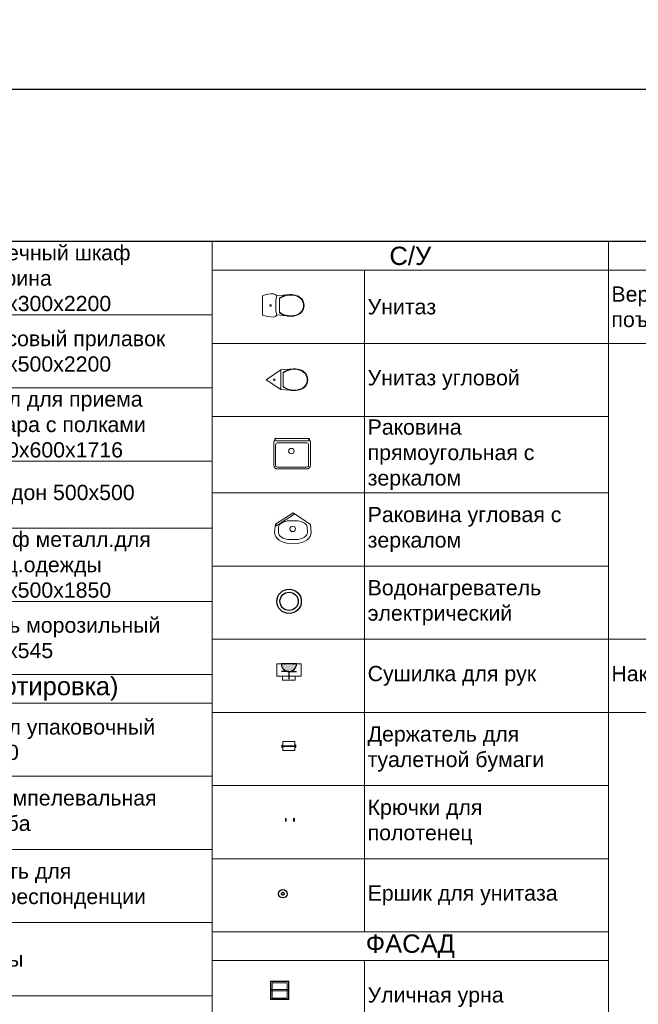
# Model space of a CAD drawing. Header units: millimetres. Extents: x -714384 to 30604203, y -92609 to 65084.
# Tile 466 of 656: x -49664 to -39513, y -39964 to -23815. Entities that reach past the tile are written whole.
import ezdxf
from ezdxf import colors
from ezdxf.entities.mleader import LeaderData, LeaderLine
from ezdxf.math import Vec2, Vec3

# ---------------------------------------------------------------- set-up
doc = ezdxf.new("R2010")
doc.units = ezdxf.units.MM
doc.linetypes.add('HIDDENX2', pattern=[19.05, 12.7, -6.35])
doc.layers.get('0').update_dxf_attribs({"lineweight": 0})
doc.layers.get('Defpoints').update_dxf_attribs({"color": 30})
for name, color, linetype, lineweight in [('06_АР_Мебель', 4, 'Continuous', 9), ('16_АР_Благоустройство', 7, 'Continuous', 25), ('20_АР_Сантехника', 250, 'Continuous', 0)]:
    doc.layers.add(name, color=color, linetype=linetype, lineweight=lineweight)
doc.layers.add('1. ПОДЛОЖКА', color=7, linetype='Continuous', lineweight=0, true_color=0x9b9292)
doc.layers.add('ВК', color=7, linetype='Continuous')
doc.layers.add('ЭОМ', color=7, linetype='Continuous')
doc.styles.add('_ТЕКСТОВЫЙ', font='arial.ttf', dxfattribs={"width": 0.8})
doc.styles.add('HVAC_AEP', font='arial.ttf')

# ---------------------------------------------------------------- blocks, each defined once
blk = doc.blocks.new('*T201')
at = {"color": 0, "linetype": 'ByBlock', "lineweight": 9, "transparency": 16777216}
blk.add_line((0, 0), (6500, 0), dxfattribs=at)
at = {"color": 0, "linetype": 'ByBlock', "lineweight": -2, "transparency": 16777216}
for p, q in [((0, 0), (0, -7100)), ((2500, 0), (2500, -7100)), ((6500, 0), (6500, -7100)), ((0, -1200), (6500, -1200)), ((0, -2400), (6500, -2400)), ((0, -3600), (6500, -3600)), ((0, -4700), (6500, -4700)), ((0, -5900), (6500, -5900)), ((0, -7100), (6500, -7100))]:
    blk.add_line(p, q, dxfattribs=at)
at = {"color": 0, "transparency": 16777216, "char_height": 250, "width": 3900, "attachment_point": 4, "style": 'HVAC_AEP'}
for s, insert in [('Аптечный шкаф^Jвитрина^J800х300х2200', (2550, -600)), ('Кассовый прилавок^J800х500х2200', (2550, -1800)), ('Стол для приема^Jтовара с полками^J1000х600х1716', (2550, -3000)), ('Поддон 500х500', (2550, -4150)), ('Шкаф металл.для^Jспец.одежды^J300х500х1850', (2550, -5300)), ('Ларь морозильный^J565х545', (2550, -6500))]:
    blk.add_mtext(s, dxfattribs=dict(at, insert=insert))
blk = doc.blocks.new('*T202')
at = {"color": 0, "linetype": 'ByBlock', "lineweight": -2, "transparency": 16777216}
for p, q in [((0, 0), (6500, 0)), ((0, 0), (0, -7670)), ((6500, 0), (6500, -7670)), ((0, -470), (6500, -470)), ((2500, -470), (2500, -7670)), ((0, -1670), (6500, -1670)), ((0, -2870), (6500, -2870)), ((0, -4070), (6500, -4070)), ((0, -5270), (6500, -5270)), ((0, -6470), (6500, -6470)), ((0, -7670), (6500, -7670))]:
    blk.add_line(p, q, dxfattribs=at)
at = {"color": 0, "lineweight": 15, "transparency": 16777216, "style": 'HVAC_AEP'}
for s, insert, char_height, width, attachment_point in [('БЭК (сортировка)', (3250, -235), 300, 6497, 5), ('Стол упаковочный^J1200', (2550, -1070), 250, 3900, 4), ('Штемпелевальная^Jтумба', (2550, -2270), 250, 3900, 4), ('Клеть для^Jкорреспонденции', (2550, -3470), 250, 3900, 4), ('Весы', (2550, -4670), 250, 3900, 4), ('Тележка', (2550, -5870), 250, 3900, 4), ('Коммутационный^Jшкаф навесной^J600х600мм', (2550, -7070), 250, 3900, 4)]:
    blk.add_mtext(s, dxfattribs=dict(at, insert=insert, char_height=char_height, width=width, attachment_point=attachment_point))
blk = doc.blocks.new('*T204')
at = {"color": 0, "linetype": 'ByBlock', "lineweight": -2, "transparency": 16777216}
for p, q in [((0, 0), (6500, 0)), ((0, 0), (0, -11322)), ((6500, 0), (6500, -11322)), ((0, -470), (6500, -470)), ((2500, -470), (2500, -11322)), ((0, -1670), (6500, -1670)), ((0, -2870), (6500, -2870)), ((0, -4122), (6500, -4122)), ((0, -5322), (6500, -5322)), ((0, -6522), (6500, -6522)), ((0, -7722), (6500, -7722)), ((0, -8922), (6500, -8922)), ((0, -10122), (6500, -10122)), ((0, -11322), (6500, -11322))]:
    blk.add_line(p, q, dxfattribs=at)
at = {"color": 0, "lineweight": 15, "transparency": 16777216, "style": 'HVAC_AEP'}
for s, insert, char_height, width, attachment_point in [('С/У', (3250, -235), 300, 6497, 5), ('Унитаз', (2550, -1070), 250, 3900, 4), ('Унитаз угловой', (2550, -2270), 250, 3900, 4), ('Раковина прямоугольная с зеркалом', (2550, -3496), 250, 3900, 4), ('Раковина угловая с зеркалом', (2550, -4722), 250, 3900, 4), ('Водонагреватель^Jэлектрический', (2550, -5922), 250, 3900, 4), ('Сушилка для рук', (2550, -7122), 250, 3900, 4), ('Держатель для^Jтуалетной бумаги', (2550, -8322), 250, 3900, 4), ('Крючки для^Jполотенец', (2550, -9522), 250, 3900, 4), ('Ершик для унитаза', (2550, -10722), 250, 3900, 4)]:
    blk.add_mtext(s, dxfattribs=dict(at, insert=insert, char_height=char_height, width=width, attachment_point=attachment_point))
blk = doc.blocks.new('A$C31D87A00')
at = {"layer": '1. ПОДЛОЖКА', "flags": 128}
for points in [[(0, -159), (0, 159, -0.088516), (179, 190, -0.216396), (231, 156), (443, 178)], [(280, 122), (280, -122, 0.234943), (548, -166, 0.79706), (548, 165, 0.235162), (280, 122, 0.760119)], [(0, 159), (0, -159, 0.088516), (179, -190, 0.236942), (231, -156), (443, -178)], [(231, 156, 0.100176), (231, -156, -2.834723)]]:
    blk.add_lwpolyline(points, format="xyb", dxfattribs=at)
blk.add_lwpolyline([(280, 112), (280, -113, 0.238364), (546, -158, 0.798234), (546, 157, 0.238588)], format="xyb", close=True, dxfattribs=at)
at = {"layer": '1. ПОДЛОЖКА'}
blk.add_circle((132, 0), 15, dxfattribs=at)
at = {"layer": '20_АР_Сантехника', "flags": 128}
for points in [[(0, -159), (0, 159, -0.088516), (179, 190, -0.216396), (231, 156), (443, 178)], [(280, 122), (280, -122, 0.234943), (548, -166, 0.79706), (548, 165, 0.235162), (280, 122, 0.760119)], [(0, 159), (0, -159, 0.088516), (179, -190, 0.236942), (231, -156), (443, -178)], [(231, 156, 0.100176), (231, -156, -2.834723)]]:
    blk.add_lwpolyline(points, format="xyb", dxfattribs=at)
blk.add_lwpolyline([(280, 112), (280, -113, 0.238364), (546, -158, 0.798234), (546, 157, 0.238588)], format="xyb", close=True, dxfattribs=at)
at = {"layer": '20_АР_Сантехника'}
blk.add_circle((132, 0), 15, dxfattribs=at)
blk = doc.blocks.new('A$C13E67AF4')
at = {"layer": '1. ПОДЛОЖКА', "flags": 128}
for points in [[(240, 160), (443, 178)], [(240, 160), (0, 0), (240, -160)], [(240, -160), (240, 160)], [(240, -160), (443, -178)]]:
    blk.add_lwpolyline(points, dxfattribs=at)
blk.add_lwpolyline([(280, 122), (280, -122, 0.234943), (548, -166, 0.79706), (548, 165, 0.235162), (280, 122, 0.760119)], format="xyb", dxfattribs=at)
blk.add_lwpolyline([(280, 112), (280, -113, 0.238364), (546, -158, 0.798234), (546, 157, 0.238588)], format="xyb", close=True, dxfattribs=at)
at = {"layer": '1. ПОДЛОЖКА'}
blk.add_circle((132, 0), 15, dxfattribs=at)
at = {"layer": '20_АР_Сантехника', "flags": 128}
for points in [[(240, 160), (443, 178)], [(240, 160), (0, 0), (240, -160)], [(240, -160), (240, 160)], [(240, -160), (443, -178)]]:
    blk.add_lwpolyline(points, dxfattribs=at)
blk.add_lwpolyline([(280, 122), (280, -122, 0.234943), (548, -166, 0.79706), (548, 165, 0.235162), (280, 122, 0.760119)], format="xyb", dxfattribs=at)
blk.add_lwpolyline([(280, 112), (280, -113, 0.238364), (546, -158, 0.798234), (546, 157, 0.238588)], format="xyb", close=True, dxfattribs=at)
at = {"layer": '20_АР_Сантехника'}
blk.add_circle((132, 0), 15, dxfattribs=at)
blk = doc.blocks.new('A$C62AB405E')
at = {"layer": '1. ПОДЛОЖКА', "flags": 128}
for points in [[(-240, 0), (240, 0, -0.414214), (300, -60), (300, -440, -0.414214), (240, -500), (-240, -500, -0.414214), (-300, -440), (-300, -60, -0.414214)], [(-240, -73), (240, -73, -0.414214), (270, -103), (270, -440, -0.414214), (240, -470), (-240, -470, -0.414214), (-270, -440), (-270, -103, -0.414214)], [(35, -207, -0.967996), (-58, -207, -0.967996)]]:
    blk.add_lwpolyline(points, format="xyb", close=True, dxfattribs=at)
blk.add_lwpolyline([(-284, 0), (284, 0), (284, -38), (-284, -38)], close=True, dxfattribs=at)
at = {"layer": '20_АР_Сантехника', "flags": 128}
for points in [[(-240, 0), (240, 0, -0.414214), (300, -60), (300, -440, -0.414214), (240, -500), (-240, -500, -0.414214), (-300, -440), (-300, -60, -0.414214)], [(-240, -73), (240, -73, -0.414214), (270, -103), (270, -440, -0.414214), (240, -470), (-240, -470, -0.414214), (-270, -440), (-270, -103, -0.414214)], [(35, -207, -0.967996), (-58, -207, -0.967996)]]:
    blk.add_lwpolyline(points, format="xyb", close=True, dxfattribs=at)
blk.add_lwpolyline([(-284, 0), (284, 0), (284, -38), (-284, -38)], close=True, dxfattribs=at)
blk = doc.blocks.new('A$C0FE146CA')
at = {"layer": '1. ПОДЛОЖКА', "flags": 128}
for points in [[(0, 0), (-289, -185)], [(-289, -185), (0, 0)], [(0, 0), (287, -187)], [(16, -25), (0, 0)], [(-273, -210), (16, -25)], [(-227, -114), (-227, -114)], [(222, -114), (222, -114)], [(-289, -185), (-302, -316), (-298, -352), (-283, -386), (-260, -418), (-229, -446), (-191, -469), (-148, -486), (-101, -496), (48, -500), (96, -496), (143, -486), (187, -469), (224, -446), (256, -418), (279, -386), (293, -352), (298, -316), (287, -187)], [(-273, -210), (-289, -185)], [(187, -469), (143, -486)], [(224, -446), (187, -469)]]:
    blk.add_lwpolyline(points, dxfattribs=at)
blk.add_lwpolyline([(187, -167), (158, -151), (124, -138), (87, -130), (47, -127), (-92, -130), (-129, -138), (-163, -151), (-191, -167), (-214, -186), (-229, -207), (-237, -226), (-241, -314), (-238, -337), (-229, -357), (-214, -378), (-191, -397), (-163, -413), (-129, -426), (-92, -434), (47, -437), (87, -434), (124, -426), (158, -413), (187, -397), (209, -378), (225, -357), (234, -336), (237, -314), (233, -226), (225, -207), (209, -186)], close=True, dxfattribs=at)
blk.add_lwpolyline([(41, -261, -0.967996), (-51, -261, -0.967996)], format="xyb", close=True, dxfattribs=at)
at = {"layer": '20_АР_Сантехника', "flags": 128}
for points in [[(0, 0), (-289, -185)], [(-289, -185), (0, 0)], [(0, 0), (287, -187)], [(16, -25), (0, 0)], [(-273, -210), (16, -25)], [(-227, -114), (-227, -114)], [(222, -114), (222, -114)], [(-289, -185), (-302, -316), (-298, -352), (-283, -386), (-260, -418), (-229, -446), (-191, -469), (-148, -486), (-101, -496), (48, -500), (96, -496), (143, -486), (187, -469), (224, -446), (256, -418), (279, -386), (293, -352), (298, -316), (287, -187)], [(-273, -210), (-289, -185)], [(187, -469), (143, -486)], [(224, -446), (187, -469)]]:
    blk.add_lwpolyline(points, dxfattribs=at)
blk.add_lwpolyline([(187, -167), (158, -151), (124, -138), (87, -130), (47, -127), (-92, -130), (-129, -138), (-163, -151), (-191, -167), (-214, -186), (-229, -207), (-237, -226), (-241, -314), (-238, -337), (-229, -357), (-214, -378), (-191, -397), (-163, -413), (-129, -426), (-92, -434), (47, -437), (87, -434), (124, -426), (158, -413), (187, -397), (209, -378), (225, -357), (234, -336), (237, -314), (233, -226), (225, -207), (209, -186)], close=True, dxfattribs=at)
blk.add_lwpolyline([(41, -261, -0.967996), (-51, -261, -0.967996)], format="xyb", close=True, dxfattribs=at)
blk = doc.blocks.new('A$C436D765E')
at = {"layer": '06_АР_Мебель'}
for radius in [200, 150]:
    blk.add_circle((0, 0), radius, dxfattribs=at)
at = {"layer": '1. ПОДЛОЖКА'}
for radius in [200, 150]:
    blk.add_circle((0, 0), radius, dxfattribs=at)
at = {"layer": 'ВК', "color": 162, "lineweight": 30, "true_color": 0x002eb8}
for radius in [200, 150]:
    blk.add_circle((0, 0), radius, dxfattribs=at)
blk = doc.blocks.new('A$C393234FD')
at = {"layer": '1. ПОДЛОЖКА'}
for radius in [70, 23.1]:
    blk.add_circle((0, 0), radius, dxfattribs=at)
at = {"layer": 'ВК', "color": 162, "lineweight": 30, "true_color": 0x002eb8}
for radius in [70, 23.1]:
    blk.add_circle((0, 0), radius, dxfattribs=at)
blk = doc.blocks.new('A$C409F62D7')
at = {"layer": 'ЭОМ', "linetype": 'Continuous'}
h = blk.add_hatch(color=5, dxfattribs=at)
edge = h.paths.add_edge_path()
edge.add_line((-250, 0), (-125, 0))
edge.add_line((-125, 0), (-125, 125))
edge.add_arc((-125, 0), 125, 90, 180)
edge = h.paths.add_edge_path()
edge.add_arc((-125, 0), 125, 360, 450)
edge.add_line((-125, 125), (-125, 0))
edge.add_line((-125, 0), (0, 0))
at = {"layer": 'ЭОМ', "color": 5, "linetype": 'Continuous'}
for p, q in [((-125, 125), (-125, 250)), ((-125, 125), (-250, 125)), ((-250, 0), (0, 0)), ((-125, 125), (0, 125))]:
    blk.add_line(p, q, dxfattribs=at)
blk.add_arc((-125, 0), 125, 0, 180, dxfattribs=at)
for p in [(-200, 0), (-50, 0)]:
    blk.add_point(p, dxfattribs=at)
blk = doc.blocks.new('A$C78871F88')
at = {"layer": '1. ПОДЛОЖКА'}
for points in [[(0, 100), (-401, 100), (-401, 300), (0, 300)], [(-308, 36), (-100, 36), (-100, 100), (-308, 100)]]:
    blk.add_lwpolyline(points, close=True, dxfattribs=at)
at = {"layer": '20_АР_Сантехника', "flags": 128}
for points in [[(-401, 300), (0, 300), (0, 100), (-401, 100)], [(-308, 100), (-100, 100), (-100, 36), (-308, 36)]]:
    blk.add_lwpolyline(points, close=True, dxfattribs=at)
at = {"layer": 'ЭОМ', "lineweight": 15, "rotation": 180}
blk.add_blockref('A$C409F62D7', (-325, 300), dxfattribs=at)
blk = doc.blocks.new('A$C0C935C89')
at = {"layer": '1. ПОДЛОЖКА'}
for points in [[(0, -150), (-200, -150), (-200, 0), (0, 0)], [(-217, -58), (-200, -58), (-200, -99), (-217, -99)], [(0, -69), (-200, -69), (-200, -82), (0, -82)], [(16, -99), (0, -99), (0, -54), (16, -54)]]:
    blk.add_lwpolyline(points, close=True, dxfattribs=at)
at = {"layer": '20_АР_Сантехника', "flags": 128}
for points in [[(-200, 0), (0, 0), (0, -150), (-200, -150)], [(-200, -58), (-217, -58), (-217, -99), (-200, -99)], [(16, -54), (0, -54), (0, -96), (16, -96)]]:
    blk.add_lwpolyline(points, close=True, dxfattribs=at)
for points in [[(0, -69), (-200, -69)], [(0, -82), (-200, -82)]]:
    blk.add_lwpolyline(points, dxfattribs=at)
blk = doc.blocks.new('A$C430C167F')
at = {"layer": '1. ПОДЛОЖКА'}
for points in [[(16, 0), (0, 0), (0, -42), (16, -42)], [(136, -42), (152, -42), (152, 0), (136, 0)]]:
    blk.add_lwpolyline(points, close=True, dxfattribs=at)
at = {"layer": '20_АР_Сантехника', "flags": 128}
for points in [[(16, 0), (0, 0), (0, -42), (16, -42)], [(152, 0), (136, 0), (136, -42), (152, -42)]]:
    blk.add_lwpolyline(points, close=True, dxfattribs=at)
blk = doc.blocks.new('*T210')
at = {"color": 0, "linetype": 'ByBlock', "lineweight": -2, "transparency": 16777216}
for p, q in [((0, 0), (5089, 0)), ((0, 0), (0, -24763)), ((5089, 0), (5089, -24763)), ((0, -470), (5089, -470)), ((0, -1670), (5089, -1670)), ((0, -6522), (5089, -6522)), ((0, -7722), (5089, -7722)), ((0, -14975), (5089, -14975)), ((0, -16175), (5089, -16175)), ((0, -23563), (5089, -23563)), ((0, -24763), (5089, -24763))]:
    blk.add_line(p, q, dxfattribs=at)
at = {"color": 0, "lineweight": 15, "transparency": 16777216, "style": 'HVAC_AEP'}
for s, insert, char_height, width, attachment_point in [('Пандусы', (2545, -235), 350, 5086.26, 5), ('Вертикальный^Jпоъемник', (50, -1070), 250, 4989.26, 4), ('Наклонный подъемник ', (50, -7122), 250, 4989.26, 4), ('Пандус с площадкой', (50, -15575), 250, 4989.26, 4)]:
    blk.add_mtext(s, dxfattribs=dict(at, insert=insert, char_height=char_height, width=width, attachment_point=attachment_point))
blk = doc.blocks.new('*T216')
at = {"color": 0, "linetype": 'ByBlock', "lineweight": -2, "transparency": 16777216}
for p, q in [((0, 0), (6500, 0)), ((0, 0), (0, -13160)), ((6500, 0), (6500, -13160)), ((0, -470), (6500, -470)), ((2500, -470), (2500, -13160)), ((0, -1670), (6500, -1670)), ((0, -4106), (6500, -4106)), ((0, -6559), (6500, -6559)), ((0, -9073), (6500, -9073)), ((0, -10313), (6500, -10313)), ((0, -11582), (6500, -11582)), ((0, -13160), (6500, -13160))]:
    blk.add_line(p, q, dxfattribs=at)
at = {"color": 0, "lineweight": 15, "transparency": 16777216, "style": 'HVAC_AEP'}
for s, insert, char_height, width, attachment_point in [('ФАСАД', (3250, -235), 300, 6497, 5), ('Уличная урна', (2550, -1070), 250, 3900, 4), ('Парковка 3 велосипеда ', (2550, -2888), 250, 3900, 4), ('Парковка 2 велосипеда ', (2550, -5333), 250, 3900, 4), ('Тактильная плитка^J500х500х5мм^J(высота тактильных^Jрифов 5 мм)^JЦвет: Желтый', (2550, -7816), 250, 3900, 4), ('Почтовый ящик^JУличный', (2550, -9693), 250, 3900, 4), ('Решетка грязесборная в тамбур', (2550, -10948), 250, 3900, 4), ('Решетка грязесборная^Jплощадка перед входом', (2550, -12371), 250, 3900, 4)]:
    blk.add_mtext(s, dxfattribs=dict(at, insert=insert, char_height=char_height, width=width, attachment_point=attachment_point))
blk = doc.blocks.new('A$C03ED3497')
at = {"layer": '16_АР_Благоустройство', "lineweight": 0}
for points in [[(-150, -164), (150, -164), (150, 136), (-150, 136)], [(150, 136), (-150, 136), (-150, -164), (150, -164)], [(-145, -159), (145, -159), (145, 131), (-145, 131)], [(-145, 0), (145, 0), (145, -23), (-145, -23)], [(-125, -139), (125, -139), (125, 111), (-125, 111)], [(125, -139), (-125, -139), (-125, 111), (125, 111)], [(-125, -23), (125, -23), (125, 0), (-125, 0)]]:
    blk.add_lwpolyline(points, close=True, dxfattribs=at)
blk = doc.blocks.new('_Dot')
at = {"color": 0, "linetype": 'ByBlock', "lineweight": -2}
blk.add_line((-0.5, 0), (-1, 0), dxfattribs=at)
at = {"color": 0, "linetype": 'ByBlock', "const_width": 0.5}
blk.add_lwpolyline([(-0.25, 0, 1), (0.25, 0, 1)], format="xyb", close=True, dxfattribs=at)

msp = doc.modelspace()

# ---------------------------------------------------------------- linework, layer by layer
at = {"layer": 'Defpoints', "color": 1}
msp.add_lwpolyline([(-158394.8, -24951.8), (39622.9, -24951.8), (39622.9, -57789.5), (-158394.8, -57789.5)], close=True, dxfattribs=at)
at = {"layer": 'Defpoints'}
msp.add_lwpolyline([(39622.9, -27455.1), (-153407.1, -27455.1)], dxfattribs=at)

# ---------------------------------------------------------------- block references
for name, p in [('*T201', (-53004.5, -27455.1)), ('*T204', (-46504.5, -27455.1)), ('*T210', (-40004.5, -27455.1)), ('A$C0FE146CA', (-45179.2, -31905.2)), ('A$C436D765E', (-45243.5, -33354.8)), ('A$C78871F88', (-45045.8, -34681.8)), ('*T202', (-53004.5, -34555.1)), ('A$C0C935C89', (-45147.2, -35653.6)), ('A$C430C167F', (-45305.4, -36918.9)), ('*T216', (-46504.5, -38777.5)), ('A$C03ED3497', (-45398.6, -39722.3))]:
    msp.add_blockref(name, p)
at = {"lineweight": 15}
for name, p in [('A$C31D87A00', (-45678.5, -28501.2)), ('A$C13E67AF4', (-45618.3, -29719.3)), ('A$C62AB405E', (-45194.5, -30683.7))]:
    msp.add_blockref(name, p, dxfattribs=at)
at = {"color": 162, "lineweight": 30, "true_color": 0x002eb8}
msp.add_blockref('A$C393234FD', (-45347.7, -38150.3), dxfattribs=at)

# ---------------------------------------------------------------- leaders
at = {"color": 162, "linetype": 'HIDDENX2', "lineweight": 30, "ltscale": 15, "true_color": 0x002eb8}
ml = msp.add_multileader_mtext('Standard', dxfattribs=at)
ml.set_content('\\pxi-3,l4,t4;Модуль Тип 1.1', color=(0, 46, 184), style='_ТЕКСТОВЫЙ')
ml.set_leader_properties(lineweight=0)
ml.set_arrow_properties(name='DOT')
ml.build(insert=Vec2(0, 0))
ml.multileader.update_dxf_attribs({"text_left_attachment_type": 6, "text_right_attachment_type": 6, "dogleg_length": 0.36, "arrow_head_size": 50, "scale": 100})
ctx = ml.context
ctx.base_point, ctx.scale, ctx.char_height, ctx.arrow_head_size, ctx.landing_gap_size, ctx.plane_origin = Vec3(65996.7, -36931.4), 100, 250, 50, 100, Vec3(52171.1, -31780.7)
ctx.left_attachment, ctx.right_attachment, ctx.text_align_type, ctx.attachment_type = 6, 6, 1, 2
notes = []
notes.append((ctx, [(0, (0, 0, 0), (0, 0), (1, 0), 1, [])]))
ctx.mtext.insert, ctx.mtext.width, ctx.mtext.defined_height, ctx.mtext.alignment, ctx.mtext.flow_direction = Vec3(67071.2, -36607.9), 6846.369, 600.4, 2, 5
ml = msp.add_multileader_mtext('Standard', dxfattribs=at)
ml.set_content('\\pxi-3,l4,t4;Модуль Тип 1.2', color=(0, 46, 184), style='_ТЕКСТОВЫЙ')
ml.set_leader_properties(lineweight=0)
ml.set_arrow_properties(name='DOT')
ml.build(insert=Vec2(0, 0))
ml.multileader.update_dxf_attribs({"text_left_attachment_type": 6, "text_right_attachment_type": 6, "dogleg_length": 0.36, "arrow_head_size": 50, "scale": 100})
ctx = ml.context
ctx.base_point, ctx.scale, ctx.char_height, ctx.arrow_head_size, ctx.landing_gap_size, ctx.plane_origin = Vec3(65992.3, -39013.3), 100, 250, 50, 100, Vec3(52166.7, -33862.6)
ctx.left_attachment, ctx.right_attachment, ctx.text_align_type, ctx.attachment_type = 6, 6, 1, 2
notes.append((ctx, [(0, (0, 0, 0), (0, 0), (1, 0), 1, [])]))
ctx.mtext.insert, ctx.mtext.width, ctx.mtext.defined_height, ctx.mtext.alignment, ctx.mtext.flow_direction = Vec3(67085.1, -38689.8), 6846.369, 600.4, 2, 5
for ctx, leaders in notes:
    for number, flags, end, landing, length, lines in leaders:
        leader = LeaderData()
        leader.index, (leader.has_last_leader_line, leader.has_dogleg_vector, leader.attachment_direction) = number, flags
        leader.last_leader_point, leader.dogleg_vector, leader.dogleg_length = Vec3(end), Vec3(landing), length
        for number, points, colour, breaks in lines:
            line = LeaderLine()
            line.index, line.vertices, line.color, line.breaks = number, Vec3.list(points), colors.encode_raw_color(colour), breaks
            leader.lines.append(line)
        ctx.leaders.append(leader)

doc.saveas('drawing.dxf')
